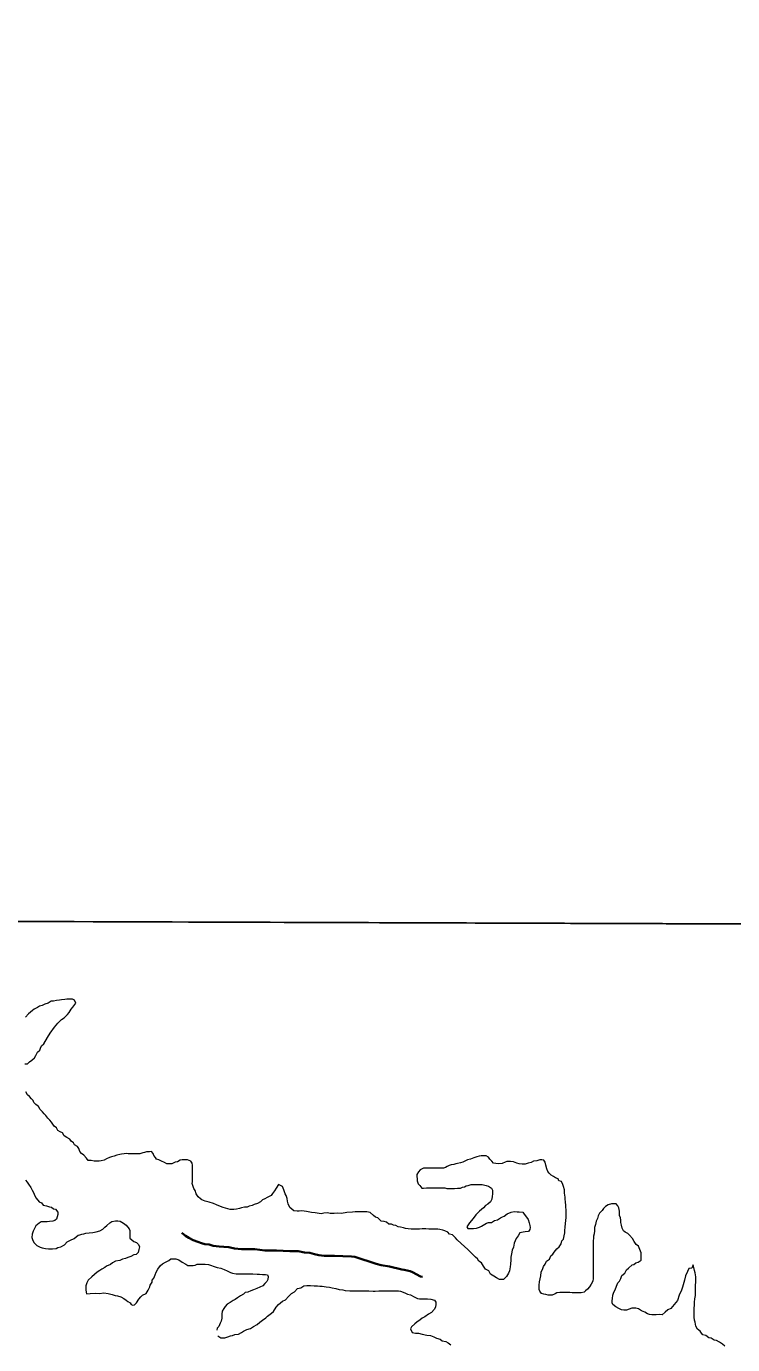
# Model space of a CAD drawing. Extents: x -1643653 to 4543381, y 1624270 to 13878484.
# Drawn here: x 585723 to 587242, y 8909060 to 8911894 of the extents above; entities that cross this region are included whole.
import ezdxf

# ---------------------------------------------------------------- set-up
doc = ezdxf.new("R2010")
doc.units = 0
doc.header["$LTSCALE"] = 160
doc.linetypes.add('LONG_DASH_SHORT_DASH', pattern=[9.9, 6, -1.2, 1.5, -1.2])
doc.layers.add('6', color=7, linetype='Continuous', lineweight=13)
doc.layers.add('60', color=7, linetype='Continuous', lineweight=13)

msp = doc.modelspace()

# ---------------------------------------------------------------- linework, layer by layer
at = {"layer": '6'}
msp.add_line((574653.9, 8910009.3), (626625.7, 8909822.1), dxfattribs=at)
msp.add_lwpolyline([(596575.8, 8909932.4), (585614.8, 8909969.8), (585583.8, 8898914.4), (596544.8, 8898874.9)], close=True, dxfattribs=at)
for points in [[(585720.3, 8909663.5), (585725.8, 8909663.4), (585730.4, 8909667.4), (585735.4, 8909671.4), (585740.9, 8909676.4), (585743.5, 8909681.4), (585747, 8909688.3), (585752.1, 8909692.8), (585753.6, 8909697.3), (585756.1, 8909701.8), (585760.7, 8909706.3), (585768.6, 8909719.7), (585774.8, 8909729.4), (585784.1, 8909741.8), (585791.2, 8909751.1), (585799.2, 8909758.6), (585804.3, 8909762.5), (585811.8, 8909769.5), (585815.4, 8909774), (585819.4, 8909780.5), (585823.5, 8909784.9), (585829.5, 8909793.9), (585827.1, 8909800.4), (585822.6, 8909802.5), (585816.1, 8909802.5), (585810.1, 8909802.1), (585806.1, 8909801.6), (585798.6, 8909801.1), (585794.6, 8909800.2), (585788.1, 8909799.2), (585782, 8909798.2), (585776.5, 8909797.8), (585770, 8909793.8), (585763, 8909791.3), (585757, 8909788.9), (585751.4, 8909787.4), (585747.4, 8909784.4), (585740.4, 8909781), (585736.4, 8909778), (585727.9, 8909770.9), (585727.9, 8909770.9), (585721.4, 8909763.7)], [(585819.6, 8909497.1), (585816.6, 8909501.1), (585810.2, 8909505.2), (585804.7, 8909508.7), (585801.2, 8909514.7), (585795.8, 8909517.3), (585791.3, 8909520.3), (585787.8, 8909525.8), (585783.3, 8909529.4), (585780.4, 8909533.9), (585777.4, 8909537.9), (585773.9, 8909542.5), (585769.5, 8909546.5), (585765, 8909552), (585761.5, 8909556.1), (585758.1, 8909560.1), (585753.1, 8909565.1), (585749.6, 8909571.7), (585743.7, 8909575.7), (585739.7, 8909580.2), (585738.2, 8909584.3), (585734.3, 8909588.3), (585730.3, 8909592.8), (585725.8, 8909596.9), (585721.9, 8909602.9)], [(586265.2, 8909404), (586265.2, 8909404), (586260.4, 8909396.2), (586256.9, 8909390), (586252.6, 8909384.7), (586252.6, 8909384.7), (586249.9, 8909380.6), (586249.9, 8909380.6), (586240.9, 8909376.1), (586235.8, 8909373.2), (586230.8, 8909371.2), (586226.3, 8909366.7), (586220.3, 8909363.3), (586213.2, 8909361.3), (586208.7, 8909358.8), (586202.2, 8909357.4), (586197.7, 8909355.4), (586192.2, 8909354.9), (586185.7, 8909354), (586181.7, 8909352.5), (586174.7, 8909351.1), (586169.1, 8909350.1), (586161.6, 8909350.1), (586161.6, 8909350.1), (586161.6, 8909350.1), (586161.6, 8909350.1), (586146.3, 8909354.2), (586137.4, 8909358.2), (586131.7, 8909360.3), (586125.8, 8909362.8), (586116.2, 8909366.2), (586107.5, 8909368.4), (586100.8, 8909371.1), (586097.8, 8909373.1), (586092.3, 8909377.1), (586088.4, 8909383.7), (586085.9, 8909390.7), (586083.5, 8909395.2), (586081, 8909401.7), (586080, 8909405.8), (586080.1, 8909409.8), (586080.1, 8909416.3), (586080.1, 8909420.8), (586080.2, 8909428.8), (586080.3, 8909438.3), (586080.3, 8909445.8), (586079.4, 8909449.8), (586076.9, 8909454.3), (586069.9, 8909456.9), (586065.9, 8909456.9), (586061.9, 8909456.9), (586057.9, 8909457), (586053.9, 8909456), (586048.4, 8909453), (586042.9, 8909451.6), (586036.3, 8909448.1), (586030.3, 8909448.1), (586025.3, 8909448.7), (586020.3, 8909451.2), (586013.9, 8909454.2), (586008.4, 8909456.8), (586002.9, 8909458.3), (586000.9, 8909462.3), (585997, 8909466.4), (585996, 8909470.4), (585992, 8909474.9), (585988, 8909474.4), (585981.5, 8909474), (585977.5, 8909473), (585973.5, 8909472.1), (585967.5, 8909470.1), (585963.5, 8909470.1), (585957, 8909470.2), (585951, 8909470.2), (585946.5, 8909470.2), (585942, 8909470.2), (585938, 8909470.3), (585933.5, 8909469.8), (585927.9, 8909469.3), (585923.9, 8909468.4), (585917.9, 8909466.9), (585912.4, 8909464.9), (585906.4, 8909463.5), (585901.9, 8909462), (585895.3, 8909459), (585890.8, 8909456.1), (585883.8, 8909454.6), (585879.8, 8909454.1), (585873.3, 8909454.2), (585869.3, 8909454.2), (585862.3, 8909455.3), (585856.3, 8909455.8), (585852.8, 8909460.3), (585846.9, 8909466.9), (585841.9, 8909470.9), (585838.5, 8909474.9), (585836, 8909481), (585833, 8909485.5), (585827.1, 8909489.5), (585824.6, 8909493.6), (585819.6, 8909497.1)], [(586739.3, 8909448.3), (586732.8, 8909448.8), (586727.8, 8909449.9), (586723.8, 8909453.9), (586719.4, 8909458.4), (586716.4, 8909462.5), (586711.9, 8909465.5), (586705.4, 8909465.5), (586700.9, 8909465.6), (586696.9, 8909465.1), (586691.4, 8909463.6), (586684.9, 8909461.2), (586677.8, 8909458.7), (586671.8, 8909456.8), (586665.8, 8909454.3), (586661.8, 8909452.3), (586656.3, 8909450.8), (586650.3, 8909448.9), (586646.3, 8909448.4), (586642.2, 8909446.9), (586636.2, 8909446.5), (586632.2, 8909445), (586628.2, 8909442.5), (586624.2, 8909440.6), (586620.2, 8909439.1), (586616.2, 8909439.1), (586612.2, 8909439.1), (586607.2, 8909439.2), (586600.7, 8909439.2), (586594.7, 8909439.2), (586590.7, 8909439.3), (586584.7, 8909439.3), (586580.7, 8909439.3), (586576.7, 8909438.9), (586570.1, 8909435.4), (586566.3, 8909431.1), (586563, 8909425.1)], [(586941.9, 8909257.7), (586941.9, 8909249.2), (586941.8, 8909242.7), (586941.8, 8909235.2), (586941.7, 8909228.7), (586941.6, 8909215.6), (586941.6, 8909208.1), (586941.5, 8909202.1), (586941, 8909196.1), (586937.6, 8909189.8), (586934, 8909184.3), (586929.3, 8909179.2), (586925.3, 8909175.6), (586922.4, 8909172.7), (586915.8, 8909170.7), (586909.3, 8909170.8), (586903.3, 8909170.8), (586896.8, 8909171.4), (586891.8, 8909171.9), (586885.8, 8909171.9), (586880.3, 8909172), (586876.3, 8909172), (586870.3, 8909171.5), (586863.8, 8909171.1), (586859.7, 8909169.1), (586853.7, 8909166.1), (586848.7, 8909166.2), (586844.7, 8909166.2), (586840.2, 8909167.2), (586835.7, 8909168.3), (586830.7, 8909169.8), (586827.3, 8909174.3), (586825.8, 8909178.3), (586825.8, 8909182.8), (586825.9, 8909187.4), (586826.4, 8909194.4), (586828, 8909200.9), (586829, 8909207.9), (586830.1, 8909215.4), (586833.6, 8909223.3), (586834.7, 8909227.8), (586838.7, 8909232.8), (586841.2, 8909238.8), (586847.8, 8909243.3), (586850.8, 8909250.8), (586854.9, 8909254.3), (586857.9, 8909258.7), (586863.5, 8909265.7), (586868.5, 8909269.7), (586873.1, 8909276.2), (586874.1, 8909282.7), (586878.1, 8909286.7), (586879.7, 8909293.7), (586880.7, 8909299.7), (586880.8, 8909304.2), (586881.3, 8909313.2), (586881.9, 8909319.7), (586882.9, 8909327.2), (586883.5, 8909332.2), (586883.5, 8909339.7), (586883.6, 8909344.7), (586883.6, 8909349.2), (586883.2, 8909355.2), (586882.7, 8909359.2), (586882.2, 8909365.7), (586881.8, 8909372.8), (586881.3, 8909376.8), (586880.8, 8909380.8), (586880.4, 8909385.3), (586879.9, 8909392.3), (586878, 8909399.3), (586876.5, 8909403.8), (586873.6, 8909410.4), (586867.6, 8909411.9), (586866.6, 8909415.9), (586860.6, 8909418.4), (586856.2, 8909421), (586851.2, 8909424), (586847.2, 8909428.1), (586844.2, 8909432.1), (586842.3, 8909437.6), (586840.3, 8909445.6), (586838.9, 8909452.1), (586835.9, 8909456.2), (586831.4, 8909457.2), (586826.9, 8909456.7), (586820.4, 8909454.8), (586813.4, 8909454.3), (586808.4, 8909451.3), (586802.3, 8909449.9), (586795.8, 8909447.9), (586789.3, 8909448), (586782.8, 8909448.5), (586777.3, 8909449.6), (586770.8, 8909452.6), (586764.3, 8909453.6), (586760.3, 8909453.7), (586756.3, 8909453.7), (586752.3, 8909451.7), (586745.8, 8909448.8), (586739.3, 8909448.3)], [(585721.7, 8909412.9), (585724.7, 8909408.8), (585728.2, 8909404.8), (585733.1, 8909397.8), (585735.6, 8909391.8), (585739.5, 8909385.2), (585741, 8909381.2), (585744.5, 8909374.2), (585750.9, 8909366.6), (585755.9, 8909364.6), (585759.3, 8909359.6), (585766.3, 8909358), (585772.8, 8909356), (585777.3, 8909354.9), (585781.8, 8909351.9), (585786.3, 8909350.9), (585790.8, 8909344.3), (585790.7, 8909339.8), (585789.7, 8909334.3), (585788.1, 8909329.3), (585784.7, 8909326.6), (585780, 8909325.2), (585773.2, 8909324.6), (585768.1, 8909323.4), (585762.1, 8909323.5), (585755.1, 8909323.5), (585750.6, 8909320.6), (585744, 8909315.1), (585740, 8909308.1), (585738.2, 8909303.8), (585735.8, 8909297.5), (585735.1, 8909290.1), (585736.9, 8909283.3), (585740.3, 8909278.6), (585745.7, 8909272.5), (585752.7, 8909269.5), (585757.2, 8909267.9), (585764.6, 8909266.4), (585770.6, 8909265.8), (585779.7, 8909265.8), (585787.2, 8909266.2), (585791.2, 8909268.7), (585797.7, 8909270.2), (585805.2, 8909274.1), (585810.8, 8909280.6), (585818.3, 8909284.1), (585825.8, 8909288), (585830.4, 8909291.5), (585834.4, 8909295), (585838.4, 8909295.9), (585842.4, 8909296.9), (585846.9, 8909297.9), (585850.9, 8909299.4), (585858.4, 8909299.8), (585866, 8909300.8), (585873.5, 8909302.2), (585881, 8909304.2), (585887.5, 8909307.6), (585892.1, 8909312.1), (585896.1, 8909315.6), (585903.1, 8909321.6), (585907.2, 8909324.5), (585914.7, 8909326), (585919.7, 8909325.9), (585925.2, 8909324.9), (585931.9, 8909320.9), (585938.1, 8909316.6), (585944.2, 8909308.9), (585944.2, 8909308.9), (585945.5, 8909304.8), (585945.5, 8909297.7), (585945.4, 8909293.7), (585945.9, 8909288.7), (585949.9, 8909284.7), (585954.3, 8909281.2), (585960.3, 8909279.1), (585964.5, 8909274.8), (585966.8, 8909269.6), (585965.2, 8909264.1), (585963.7, 8909258.1)], [(586563, 8909425.1), (586563.4, 8909411.5), (586565.9, 8909405.5), (586569.4, 8909401.5), (586573.3, 8909396.4), (586577.3, 8909396.4), (586583.3, 8909396.9), (586587.3, 8909396.8), (586594.3, 8909396.8), (586602.3, 8909396.8), (586607.8, 8909396.7), (586612.3, 8909396.7), (586616.8, 8909396.7), (586622.8, 8909396.6), (586627.3, 8909395.6), (586631.3, 8909395.6), (586638.3, 8909395.5), (586643.8, 8909395.5), (586650.4, 8909395.9), (586656.9, 8909396.4), (586660.9, 8909397.9), (586664.9, 8909398.8), (586668.9, 8909400.8), (586672.9, 8909401.8), (586679.4, 8909403.8), (586685.9, 8909404.2), (586690.4, 8909404.2), (586698.9, 8909404.1), (586703.4, 8909403.6), (586711.9, 8909401.5), (586716.4, 8909400), (586723.4, 8909396.4), (586725.4, 8909391.9), (586725.3, 8909387.9), (586725.3, 8909382.9), (586724.8, 8909378.9), (586723.7, 8909372.4), (586721.2, 8909366.4), (586715.1, 8909361.9), (586710.6, 8909359), (586706, 8909354.1), (586697.5, 8909346.4), (586689.8, 8909338.6), (586686.1, 8909333.6), (586680, 8909326.7), (586676, 8909321.7), (586669.9, 8909313.2), (586672.4, 8909309.2), (586676.4, 8909309.2), (586680.4, 8909309.1), (586684.4, 8909309.1), (586690.9, 8909310.1), (586697.4, 8909312.5), (586701.4, 8909314.5), (586708.5, 8909318.5), (586712.5, 8909320.9), (586716.5, 8909322.4), (586723, 8909322.4), (586729.5, 8909326.3), (586736.1, 8909328.3), (586742.6, 8909332.3), (586746.6, 8909334.7), (586750.6, 8909335.7), (586757.2, 8909340.7), (586765.2, 8909344.6), (586771.7, 8909345.6), (586778.2, 8909345.5), (586782.7, 8909345.5), (586790.2, 8909344.5), (586793.7, 8909339.9), (586798.1, 8909333.9), (586802.1, 8909328.4), (586804.5, 8909321.8), (586805.5, 8909315.8), (586806, 8909311.3), (586805.9, 8909307.3), (586802.9, 8909302.8), (586795.9, 8909302.4), (586790.9, 8909301.4), (586784.4, 8909299.9), (586780.8, 8909293.9), (586776.3, 8909287.5), (586772.2, 8909278), (586770.6, 8909269), (586767.6, 8909262.5), (586766, 8909255), (586765, 8909248), (586764.4, 8909242), (586764.3, 8909232.5), (586763.3, 8909227), (586762.2, 8909218), (586759.7, 8909213.5), (586755.6, 8909206.5), (586749.1, 8909200), (586744.6, 8909199.6), (586740.6, 8909199.6), (586734.1, 8909203.6), (586728.1, 8909207.2), (586721.2, 8909211.2), (586717.2, 8909218.3), (586710.2, 8909221.8)], [(586710.2, 8909221.8), (586705.8, 8909228.4), (586701.8, 8909235.4), (586695.9, 8909239.4), (586692.9, 8909244), (586688.9, 8909248), (586684.5, 8909252), (586672.3, 8909264), (586658, 8909277.1), (586649.5, 8909285.3), (586646.1, 8909289.3), (586639.6, 8909295.9), (586633.1, 8909297.4), (586629.6, 8909301.4), (586623.2, 8909304), (586618.7, 8909305.5), (586612.2, 8909307.1), (586607.7, 8909308.1), (586603.2, 8909308.1), (586599.2, 8909308.1), (586594.2, 8909308.2), (586588.2, 8909308.2), (586581.7, 8909308.3), (586574.2, 8909308.3), (586568.7, 8909307.8), (586562.2, 8909307.9), (586555.7, 8909307.9), (586550.2, 8909308), (586544.2, 8909308.5), (586538.2, 8909309.1), (586533.7, 8909310.6), (586527.7, 8909312.1), (586522.2, 8909313.2), (586517.7, 8909315.7), (586512.7, 8909316.7), (586508.2, 8909318.8), (586502.2, 8909318.8), (586497.7, 8909322.8), (586492.2, 8909324.4), (586485.8, 8909325.4), (586478.8, 8909332.5), (586473.8, 8909333.5), (586469.3, 8909337), (586462.4, 8909343.6), (586455, 8909345.3), (586444.2, 8909345.3), (586444.2, 8909345.3), (586444.2, 8909345.3), (586444.2, 8909345.3), (586444.2, 8909345.3), (586444.2, 8909345.3), (586429.8, 8909345.3), (586424.7, 8909344.6), (586424.7, 8909344.6), (586412.5, 8909343.9), (586400.9, 8909341.7), (586393, 8909342.4), (586385.1, 8909341.7), (586376.4, 8909341.7), (586370.6, 8909343.1), (586362.7, 8909342.4), (586356.9, 8909341), (586356.9, 8909341), (586343.9, 8909343.1), (586336, 8909343.9), (586325.2, 8909346), (586325.2, 8909346), (586325.2, 8909346), (586315.8, 8909347.1), (586309.8, 8909346.6), (586305.3, 8909346.6), (586298.3, 8909347.2), (586289.8, 8909354.7), (586289.8, 8909354.7), (586289.8, 8909354.7), (586289.8, 8909354.7), (586286.2, 8909362.6), (586284.8, 8909368.4), (586284.1, 8909374.1), (586281.9, 8909380.6), (586279.7, 8909384.2), (586276.8, 8909392.2), (586274, 8909399.4), (586274, 8909399.4), (586265.2, 8909404)], [(587156.7, 8909231.5), (587153.8, 8909224.4), (587147.4, 8909223.2), (587144.2, 8909216.8), (587140.3, 8909207.8), (587140.3, 8909207.8), (587137.8, 8909198.2), (587137.8, 8909198.2), (587137.8, 8909198.2), (587133.9, 8909182.9), (587133.9, 8909182.9), (587131.4, 8909176.5), (587126.9, 8909166.2), (587123, 8909154.7), (587116, 8909145.8), (587109, 8909137.5), (587101.9, 8909134.3), (587096.8, 8909129.2), (587089.8, 8909124), (587083.5, 8909124.6), (587077.5, 8909123.6), (587073.5, 8909123.6), (587068, 8909123.7), (587063, 8909124.7), (587058.5, 8909126.2), (587052.5, 8909129.8), (587045.5, 8909132.3), (587039.1, 8909136.9), (587033.6, 8909138.4), (587029.6, 8909138.4), (587025.1, 8909138), (587019.1, 8909136), (587013.5, 8909134), (587007.5, 8909134.1), (587002.5, 8909134.6), (586996.6, 8909137.7), (586990.1, 8909141.2), (586984.1, 8909145.8), (586982.6, 8909149.8), (586982.7, 8909153.8), (586983.2, 8909158.8), (586984.3, 8909165.8), (586986.3, 8909172.8), (586988.9, 8909177.8), (586991.9, 8909185.3), (586994.5, 8909192.8), (586998.5, 8909196.2), (587001.5, 8909201.7), (587003.1, 8909208.2), (587010.1, 8909213.2), (587013.7, 8909220.2), (587017.7, 8909224.1), (587025.3, 8909231.1), (587029.3, 8909232.1), (587033.8, 8909235.6), (587038.3, 8909237), (587044.9, 8909241), (587044.9, 8909247.5), (587044.9, 8909251.5), (587045, 8909257), (587042, 8909264.5), (587039.1, 8909271.6), (587034.1, 8909275.1), (587030.2, 8909281.6), (587026.2, 8909288.2), (587019.8, 8909294.7), (587016.3, 8909298.8), (587010.3, 8909301.3), (587006.7, 8909304.6), (587003.8, 8909309.9), (587002.3, 8909316.2), (587000.9, 8909322), (587000.9, 8909327.3), (587000.4, 8909332.2), (586998.5, 8909337.5), (586998.1, 8909342.4), (586998.1, 8909346.4), (586997.2, 8909354), (586994.7, 8909358), (586991.3, 8909362.5), (586985.3, 8909362.6), (586980.8, 8909362.1), (586974.2, 8909360.1), (586968.2, 8909356.7), (586964.2, 8909352.7), (586961.1, 8909347.7), (586955.6, 8909342.2), (586952.6, 8909336.7), (586951, 8909330.7), (586948, 8909325.2), (586946.9, 8909317.7), (586944.8, 8909311.2), (586944.3, 8909304.2), (586943.8, 8909298.2), (586942.2, 8909292.7), (586942.2, 8909287.7), (586941.6, 8909283.7), (586941.6, 8909277.7), (586941.6, 8909272.2), (586941.5, 8909266.2), (586941.9, 8909257.7)], [(585963.7, 8909258.1), (585959.6, 8909253.6), (585954.1, 8909253.1), (585948.1, 8909249.2), (585941.6, 8909247.2), (585936.1, 8909245.2), (585930, 8909243.3), (585924, 8909240.8), (585915, 8909238.9), (585908.5, 8909235.9), (585903.9, 8909231.9), (585895.9, 8909228.5), (585891.9, 8909225.5), (585885.4, 8909222), (585881.3, 8909219.1), (585875.8, 8909215.6), (585869.8, 8909210.6), (585864.2, 8909205.6), (585856.4, 8909198.5), (585853, 8909192.6), (585851.5, 8909186.3), (585851.5, 8909186.3), (585851.5, 8909176.6), (585852.6, 8909169.2)], [(585852.6, 8909169.2), (585860.8, 8909169.9), (585871.2, 8909170.3), (585880.2, 8909169.9), (585889.8, 8909171.4), (585899.2, 8909169.9), (585908.1, 8909167.3), (585914.4, 8909165.4), (585918.9, 8909164.3), (585926.3, 8909162.1), (585926.3, 8909162.1), (585932.7, 8909158.8), (585937.5, 8909155.4), (585941.6, 8909152.4), (585946.4, 8909149.8), (585948.7, 8909145.7), (585952.4, 8909144.2), (585956.1, 8909145.3), (585960.1, 8909149.8), (585965.2, 8909157.7), (585969.2, 8909162.2), (585973.3, 8909165.7), (585980.8, 8909169.6), (585985.3, 8909177.1), (585988.9, 8909183.6), (585989.4, 8909187.6), (585993.5, 8909194.1), (585994, 8909198.1), (585997.6, 8909202.6), (586000.1, 8909209.6), (586002.2, 8909215.6), (586005.7, 8909222.1), (586011.8, 8909229.5), (586015.8, 8909233.5), (586022.3, 8909237), (586029.3, 8909240.4), (586033.9, 8909244.4), (586040.4, 8909244.3), (586044.4, 8909244.3), (586051.4, 8909242.3), (586058.3, 8909236.7), (586065.8, 8909232.7), (586070.3, 8909230.1), (586077.3, 8909230.1), (586081.8, 8909230.1), (586086.3, 8909230.5), (586090.3, 8909233), (586094.3, 8909233), (586101.3, 8909232.9), (586107.8, 8909232.9), (586114.8, 8909231.8), (586119.3, 8909230.3), (586126.8, 8909227.8), (586133.8, 8909225.2), (586141.3, 8909224.2), (586148.3, 8909221.1), (586155.2, 8909218.6), (586162.2, 8909215), (586166.7, 8909213.5), (586174.2, 8909211.9), (586178.7, 8909211.9), (586182.7, 8909211.9), (586189.2, 8909211.8), (586196.7, 8909211.8), (586202.2, 8909211.7), (586210.2, 8909211.7), (586219.7, 8909211.1), (586224.2, 8909211.1), (586230.7, 8909210.5), (586237.2, 8909210.5), (586241.7, 8909210), (586243, 8909206.1), (586242.1, 8909199.4), (586240, 8909195.2), (586236.2, 8909191.4), (586236.2, 8909191.4), (586231.4, 8909186.3), (586224.9, 8909182.9), (586218.4, 8909180.5), (586211.3, 8909177.8), (586205.5, 8909175), (586199.3, 8909172.6), (586193.9, 8909171.7), (586189.9, 8909168.2), (586183.8, 8909164.3), (586177.3, 8909160.3), (586172.3, 8909156.8), (586167.8, 8909154.4), (586161.7, 8909150.4), (586154.7, 8909147), (586150.7, 8909142), (586148.1, 8909137.5), (586144.1, 8909131.5), (586143.5, 8909125.5), (586143.5, 8909121.5), (586143.5, 8909116.5), (586142.4, 8909110), (586139.9, 8909105.5), (586137.3, 8909099), (586133.3, 8909095), (586132.8, 8909091)], [(587224.5, 8909056.2), (587219.6, 8909060.7), (587213.6, 8909064.7), (587207.1, 8909068.3), (587202.1, 8909069.3), (587195.7, 8909073.4), (587190.2, 8909074.4), (587183.7, 8909079), (587177.7, 8909080.5), (587174.7, 8909084.5), (587171.8, 8909088.6), (587165.8, 8909092.6), (587162.3, 8909099.1), (587160.9, 8909107.7), (587159.4, 8909112.2), (587158.5, 8909118.7), (587158.5, 8909123.7), (587158.6, 8909131.2), (587158.6, 8909138.2), (587159.2, 8909144.7), (587159.7, 8909151.2), (587160.3, 8909158.2), (587161.8, 8909165.2), (587161.9, 8909171.7), (587161.9, 8909175.7), (587161.9, 8909179.7), (587162, 8909183.8), (587162, 8909187.8), (587162.1, 8909194.3), (587162.1, 8909201.8), (587162.1, 8909205.8), (587161.2, 8909213.8), (587159.7, 8909218.8), (587156.7, 8909231.5)], [(586135.2, 8909078.5), (586141.3, 8909074.1), (586149.9, 8909074.6), (586156.2, 8909076.5), (586161.9, 8909078.4), (586166.3, 8909079.4), (586171.6, 8909081.3), (586179.2, 8909082.2), (586185.5, 8909086.1), (586189.8, 8909089), (586197, 8909092.3), (586197, 8909092.3), (586197, 8909092.3), (586205.2, 8909094.7), (586211.9, 8909098.6), (586219.6, 8909102.9), (586225.4, 8909107.7), (586231.1, 8909112.5), (586237.9, 8909117.3), (586241.7, 8909121.1), (586250.5, 8909127.3), (586254.5, 8909131.2), (586260.6, 8909140.2), (586265.1, 8909145.7), (586273.7, 8909153.2), (586280.2, 8909156.1), (586286.8, 8909163.1), (586293.3, 8909169.6), (586299.9, 8909173.5), (586306.4, 8909180.5), (586313.4, 8909181.9), (586319.5, 8909185.9), (586326, 8909186.9), (586330, 8909186.8), (586334, 8909186.8), (586342, 8909186.2), (586349.5, 8909186.2), (586354, 8909185.7), (586359.5, 8909185.1), (586367.5, 8909184.1), (586375, 8909183), (586381, 8909181.5), (586388.5, 8909180.4), (586395.9, 8909178.4), (586403.4, 8909177.3), (586408.4, 8909176.3), (586418.4, 8909175.2), (586422.4, 8909175.2), (586430.4, 8909175.2), (586435.4, 8909175.1), (586443.4, 8909175.1), (586447.9, 8909175), (586454.4, 8909175), (586459.4, 8909175), (586468.5, 8909174.9), (586473, 8909174.9), (586481, 8909175.3), (586485.5, 8909175.3), (586496, 8909175.2), (586509.5, 8909175.1), (586523, 8909175), (586527.5, 8909174.5), (586537, 8909171.4), (586542.4, 8909168.4), (586549.4, 8909166.9), (586556.9, 8909162.8), (586563.9, 8909159.2), (586568.4, 8909158.2), (586573.9, 8909158.2), (586578.9, 8909158.2), (586585.4, 8909158.1), (586592.9, 8909157.6), (586600.3, 8909155), (586603.3, 8909151), (586603.3, 8909147), (586602.7, 8909140.5), (586600.2, 8909135), (586594.2, 8909128.5), (586587.6, 8909125.5), (586580.1, 8909119.6), (586574.1, 8909116.6), (586570, 8909113.1), (586562.5, 8909107.7), (586558.5, 8909104.2), (586551.4, 8909097.7), (586549.1, 8909093.5), (586549.1, 8909093.5), (586549.1, 8909093.5), (586552.6, 8909086), (586560.1, 8909084.5), (586566.5, 8909084), (586574, 8909082), (586584, 8909080), (586592, 8909079.1), (586598.9, 8909076.6), (586604.9, 8909073.6), (586612.9, 8909071.6), (586617.4, 8909068.1), (586624.9, 8909066.1), (586629.8, 8909063.6), (586635.8, 8909059.6)]]:
    msp.add_lwpolyline(points, dxfattribs=at)
at = {"layer": '6', "linetype": 'LONG_DASH_SHORT_DASH', "lineweight": 35}
for points in [[(586171, 8909266.2), (586158.6, 8909269.3), (586148.1, 8909269.8), (586138.1, 8909270.9), (586125.1, 8909272), (586116.6, 8909275), (586107.1, 8909275.6), (586099.6, 8909278.1), (586091.6, 8909280.7), (586082.2, 8909284.2), (586072.7, 8909289.3), (586065.2, 8909293.3), (586057.3, 8909299.8)], [(586574.8, 8909205.2), (586570.6, 8909206), (586553.2, 8909215.2), (586548.2, 8909217.7), (586535.7, 8909220.7), (586530.2, 8909221.3), (586503.8, 8909227.9), (586486.3, 8909230.5), (586475.3, 8909233.6), (586429.4, 8909248.3), (586422.4, 8909248.9), (586403.4, 8909250), (586385.9, 8909250.6), (586363.4, 8909250.7), (586352, 8909251.7), (586342.5, 8909254.3), (586332.5, 8909257.3), (586321.5, 8909257.9), (586307.5, 8909260.5), (586290, 8909260.6), (586275.5, 8909261.2), (586261, 8909262.2), (586245, 8909262.3), (586236, 8909262.4), (586214.5, 8909265), (586207.5, 8909265), (586200, 8909265.1), (586185.5, 8909265.1), (586171, 8909266.2)]]:
    msp.add_lwpolyline(points, dxfattribs=at)
at = {"layer": '60', "lineweight": 25}
msp.add_spline([(814781, 9009175.5), (814787.2, 9009173.4), (814796.9, 9009173.4), (814799.4, 9009172.4), (814805.1, 9009174.5), (814805.6, 9009176.5), (814811.7, 9009179.5), (814811.7, 9009179.5), (814801.5, 9009181), (814790.7, 9009181.5), (814784.1, 9009183.1), (814777.4, 9009185.1), (814778.4, 9009175.5)], degree=3, dxfattribs=at)

doc.saveas('drawing.dxf')
